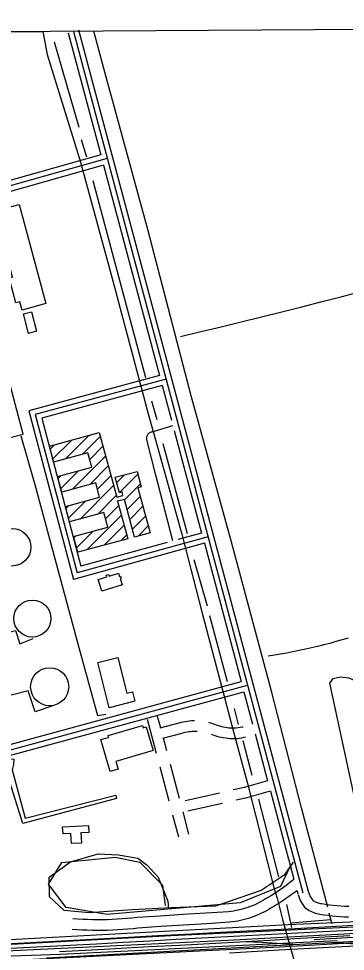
# Model space of a CAD drawing. Extents: x 3508733 to 3546731, y 546897 to 572481.
# Drawn here: x 3514553 to 3515478, y 567889 to 570527 of the extents above; entities that cross this region are included whole.
import ezdxf

# ---------------------------------------------------------------- set-up
doc = ezdxf.new("R2010")
doc.units = 0
for name, color, linetype in [('V-BLDG-OTLN', 7, 'Continuous'), ('V-DOMW-TANK', 7, 'Continuous'), ('V-DTCH-CNTR', 7, 'Continuous'), ('V-GRID-FRAM', 7, 'Continuous'), ('V-RAIL-TRAK', 7, 'Continuous'), ('V-ROAD-CNTR', 7, 'Continuous'), ('V-SITE-OTLN', 7, 'Continuous'), ('V-TOPO-SHOR', 7, 'Continuous'), ('V-UTIL-LINE', 7, 'Continuous')]:
    doc.layers.add(name, color=color, linetype=linetype)

msp = doc.modelspace()

# ---------------------------------------------------------------- linework, layer by layer
at = {"layer": 'V-BLDG-OTLN'}
for p, q in [((3514649.6, 569281.9), (3514703, 569335.3)), ((3514685.4, 569282.4), (3514751.5, 569348.5)), ((3514733.9, 569295.5), (3514784, 569345.6)), ((3514642, 569309.7), (3514654.5, 569322.1)), ((3514754, 569280.2), (3514791.6, 569317.8)), ((3514705.7, 569196.5), (3514799.1, 569290)), ((3514754.2, 569209.7), (3514806.7, 569262.2)), ((3514664.7, 569226.3), (3514673.5, 569235.1)), ((3514672.2, 569198.5), (3514722, 569248.3)), ((3514776, 569196.2), (3514814.2, 569234.4)), ((3514830.5, 569215.3), (3514852.6, 569237.4)), ((3514838, 569187.5), (3514889.9, 569239.4)), ((3514727.4, 569112.2), (3514821.7, 569206.6)), ((3514852.4, 569166.5), (3514897.5, 569211.6)), ((3514775.9, 569125.4), (3514829.3, 569178.8)), ((3514859.9, 569138.7), (3514897.2, 569175.9)), ((3514686.6, 569142.2), (3514694.6, 569150.1)), ((3514694.2, 569114.3), (3514743.1, 569163.3)), ((3514798.9, 569113), (3514836.3, 569150.4)), ((3514867.5, 569110.9), (3514904.7, 569148.1)), ((3514746.2, 569025), (3514843.9, 569122.6)), ((3514875, 569083.1), (3514912.2, 569120.3)), ((3514794.7, 569038.1), (3514851.4, 569094.8)), ((3514890.8, 569063.5), (3514919.8, 569092.5)), ((3514717, 569031.1), (3514763.3, 569077.4)), ((3514843.2, 569051.3), (3514859, 569067)), ((3514709.4, 569058.9), (3514714.7, 569064.2))]:
    msp.add_line(p, q, dxfattribs=at)
for points in [[(3514553.8, 570001.9), (3514629.7, 569721.4), (3514562.6, 569703.2), (3514556.3, 569726.6), (3514545.1, 569723.6), (3514526.1, 569793.8), (3514535.7, 569796.4), (3514485.1, 569983.3)], [(3514588.9, 569698.3), (3514603.5, 569643.2), (3514580.7, 569637.1), (3514566.1, 569692.3)], [(3514639.7, 569318.1), (3514781.1, 569356.5), (3514830.5, 569174.3), (3514848.1, 569179.1), (3514845.5, 569188.6), (3514838.2, 569186.6), (3514826.4, 569230.3), (3514887.9, 569247), (3514899.8, 569203.1), (3514890.5, 569200.6), (3514925.1, 569072.8), (3514881, 569060.9), (3514852.1, 569167.7), (3514833, 569162.5), (3514861.8, 569056.3), (3514720.5, 569018), (3514708.5, 569062.5), (3514805.5, 569088.8), (3514794.2, 569130.4), (3514697, 569104), (3514685.2, 569147.6), (3514782, 569173.8), (3514771.1, 569214.3), (3514675, 569188.2), (3514663.1, 569232.3), (3514759.8, 569258.5), (3514748.7, 569299.5), (3514651.9, 569273.3)], [(3514777.8, 568941.5), (3514802, 568948.8), (3514800.7, 568953), (3514807.4, 568955.1), (3514808.7, 568950.7), (3514835.2, 568958.8), (3514838.1, 568949.3), (3514841.1, 568950.3), (3514842.7, 568944.7), (3514840.3, 568944), (3514845.9, 568925.9), (3514787.9, 568908.2)], [(3514833.6, 568720.2), (3514858.7, 568619.2), (3514874.7, 568623.1), (3514881.3, 568596.6), (3514808.6, 568578.5), (3514777, 568706.1)], [(3514933.2, 568457.3), (3514827.8, 568426.6), (3514834.2, 568404.7), (3514812, 568398.2), (3514785.8, 568488.3), (3514807.6, 568494.6), (3514805.9, 568500.3), (3514903.1, 568528.6), (3514905.1, 568521.7), (3514913.7, 568524.2)], [(3514677.4, 568241.5), (3514750.2, 568245.6), (3514751.4, 568225.6), (3514728.8, 568224.3), (3514730.4, 568195.9), (3514702.5, 568194.3), (3514700.8, 568222.9), (3514678.6, 568221.6)]]:
    msp.add_lwpolyline(points, close=True, dxfattribs=at)
at = {"layer": 'V-DOMW-TANK'}
for centre, radius in [((3514534.1, 569032.4), 53.2), ((3514591.6, 568830.7), 52.4), ((3514640.6, 568637.8), 53.9)]:
    msp.add_circle(centre, radius, dxfattribs=at)
at = {"layer": 'V-DTCH-CNTR'}
for points in [[(3515011.3, 569628.6), (3515068.7, 569642.1), (3515126, 569655.8), (3515183.2, 569669.7), (3515240.4, 569683.7), (3515297.6, 569698), (3515354.7, 569712.5), (3515411.8, 569727.1), (3515468.8, 569741.9), (3515525.8, 569757), (3515582.7, 569772.2), (3515639.5, 569787.6), (3515675, 569796.8), (3515710.4, 569805.7), (3515746, 569814.5), (3515781.6, 569823), (3515817.2, 569831.4), (3515852.9, 569839.5), (3515888.6, 569847.3), (3515924.4, 569855), (3515960.2, 569862.5), (3515996.1, 569869.7), (3516032, 569876.7), (3516134, 569900.8)], [(3515485.4, 568775.3), (3515468.3, 568770.2), (3515451.1, 568765.3), (3515433.9, 568760.5), (3515416.6, 568756), (3515399.3, 568751.7), (3515381.9, 568747.6), (3515364.5, 568743.7), (3515347, 568740), (3515329.5, 568736.5), (3515312, 568733.2), (3515294.4, 568730.1), (3515276.8, 568727.2), (3515259.1, 568724.5)]]:
    msp.add_lwpolyline(points, dxfattribs=at)
at = {"layer": 'V-GRID-FRAM'}
msp.add_lwpolyline([(3512800, 570478.9), (3544431.3, 570695.1), (3544563.5, 552512.4), (3512916.4, 552296.1), (3512800, 570478.9)], dxfattribs=at)
at = {"layer": 'V-RAIL-TRAK'}
for points in [[(3514632.1, 567871.2), (3515067.9, 567895), (3515329.1, 567908.8), (3515365.6, 567910.8), (3515437.5, 567914.7), (3515592.1, 567923.2), (3515724.8, 567929.6), (3515852.8, 567935.8), (3516134, 567951.3), (3516467.7, 567968.8), (3516780, 567986.7), (3517019.1, 567997.7), (3517288, 568013.3), (3517327.5, 568015.4), (3517335.5, 568015.8), (3517351.5, 568017.7), (3517367.6, 568019.7), (3517383.6, 568021.9), (3517399.7, 568024.3), (3517415.6, 568027), (3517431.6, 568029.8), (3517447.5, 568032.8), (3517463.4, 568035.9)], [(3515501.3, 567963), (3515418.3, 567958.3), (3515335.3, 567953.2), (3515237.8, 567948.5), (3515140.4, 567943.6), (3515042.9, 567938.4), (3514945.5, 567933), (3514848.1, 567927.4), (3514725.7, 567921.1), (3514603.2, 567914.6), (3514480.9, 567907.8), (3514358.5, 567900.7), (3514278.4, 567897.1), (3514198.4, 567893.4), (3514118.3, 567889.4)], [(3514262.2, 567884.8), (3514367.3, 567890.1), (3514472.3, 567895.7), (3514547.6, 567899.1), (3514622.9, 567902.8), (3514698.2, 567906.6), (3514773.4, 567910.7), (3514848.6, 567915), (3514923.9, 567919.4), (3514999.1, 567924.1), (3515143.6, 567931.3), (3515288, 567938.6), (3515432.5, 567946.1), (3515537.6, 567951.5)], [(3515490.4, 567933.3), (3515349.4, 567925.4), (3515264.1, 567920.3), (3515196.1, 567916.4), (3515178.7, 567915.4), (3515093.4, 567910.8), (3515008, 567906.3), (3514922.7, 567902.1), (3514795.3, 567895.1), (3514668, 567888.5)], [(3515565.1, 567907), (3515431, 567900), (3515290.6, 567892.4), (3515150.2, 567884.5)], [(3515329.1, 567908.8), (3515284.8, 567911.7), (3515240.5, 567914.2), (3515196.1, 567916.4)], [(3515437.5, 567914.7), (3515480, 567912.4), (3515522.6, 567909.9), (3515565.1, 567907)]]:
    msp.add_lwpolyline(points, dxfattribs=at)
at = {"layer": 'V-ROAD-CNTR'}
for p, q in [((3514930.5, 569359.1), (3514989.6, 569376.6)), ((3514952.8, 568411.4), (3514978.2, 568314.7)), ((3514981.8, 568419.2), (3515007.2, 568322.5)), ((3514988.4, 568276), (3515005, 568212.9)), ((3515017.4, 568283.8), (3515034, 568220.5))]:
    msp.add_line(p, q, dxfattribs=at)
for points in [[(3514707.7, 570491.3), (3515357.7, 568055.4)], [(3514722.2, 570495.2), (3515372.2, 568059.3)], [(3514693.2, 570487.5), (3514785.4, 570141.9)], [(3514785.4, 570141.9), (3514443.8, 570045.8)], [(3514803.7, 570131.4), (3514447.9, 570031.4)], [(3514793.1, 570112.9), (3514451.9, 570016.9)], [(3514793.1, 570112.9), (3514951.8, 569518.4)], [(3514951.8, 569518.4), (3514581.3, 569418.3), (3514707.9, 568941.5)], [(3514970.1, 569507.8), (3514599.7, 569407.8), (3514718.6, 568960)], [(3514959.5, 569489.4), (3514618, 569397.2), (3514729.2, 568978.5)], [(3514959.5, 569489.4), (3514985.7, 569391.3)], [(3514916.9, 569332), (3514916.2, 569333.9), (3514915.7, 569335.8), (3514915.4, 569337.8), (3514915.2, 569339.8), (3514915.3, 569341.8), (3514915.6, 569343.8), (3514916.1, 569345.7), (3514916.7, 569347.6), (3514917.6, 569349.4), (3514918.6, 569351.1), (3514919.9, 569352.7), (3514921.2, 569354.2), (3514922.7, 569355.5), (3514924.3, 569356.7), (3514926.1, 569357.7), (3514927.9, 569358.5), (3514929.8, 569359.1), (3514931.8, 569359.6), (3514933.3, 569359.8)], [(3514993.4, 569362.4), (3515070.7, 569072.5)], [(3514989.2, 569050.1), (3514941, 569235.8), (3514916.9, 569332)], [(3515070.7, 569072.5), (3515003.2, 569053.9)], [(3515078.5, 569043.5), (3514707.9, 568941.5)], [(3515089.1, 569062), (3514718.6, 568960)], [(3514973.6, 569045.8), (3514729.2, 568978.5)], [(3515078.5, 569043.5), (3515182.7, 568652.8)], [(3514511, 568469.7), (3515182.7, 568652.8)], [(3513487.7, 568176), (3514502.4, 568451.8), (3515201.1, 568642.2)], [(3513783.1, 568240.7), (3514506.3, 568437.3), (3515190.5, 568623.8)], [(3515190.5, 568623.8), (3515214.9, 568532.3)], [(3514916.4, 568546.5), (3514929, 568499.8), (3514942.5, 568450)], [(3514945.4, 568554.4), (3514954.1, 568522.1)], [(3514953.4, 568521.8), (3515007.6, 568535.7), (3515012.9, 568537.2), (3515018.7, 568538.6), (3515024.6, 568539.8), (3515030.5, 568540.8), (3515036.5, 568541.5), (3515042.4, 568542), (3515048.4, 568542.3), (3515051, 568542.3)], [(3514960.8, 568492.7), (3515015.5, 568506.7), (3515020.7, 568508.2), (3515025.3, 568509.3), (3515030.1, 568510.3), (3515034.8, 568511.1), (3515039.6, 568511.7), (3515044.4, 568512.1), (3515049.2, 568512.3), (3515054, 568512.4), (3515058.5, 568512.2)], [(3515090.5, 568537.5), (3515095.8, 568536), (3515101.5, 568534.2), (3515106.9, 568532.2), (3515112.2, 568530.2), (3515117.2, 568528.5), (3515122.3, 568527), (3515127.4, 568525.6), (3515132.6, 568524.5), (3515137.8, 568523.5), (3515143.1, 568522.7), (3515148.3, 568522), (3515153.6, 568521.6), (3515158.9, 568521.3), (3515162.5, 568521.2), (3515163.7, 568521.2), (3515168.8, 568521.6), (3515174.3, 568522.3), (3515179.8, 568523.1), (3515185.2, 568524.2), (3515188, 568524.9)], [(3514961.8, 568493.6), (3514971.4, 568457.8)], [(3515097.4, 568503.7), (3515102.1, 568502), (3515108.1, 568499.9), (3515114.2, 568498.1), (3515120.3, 568496.5), (3515126.5, 568495.1), (3515132.7, 568493.9), (3515139, 568492.9), (3515145.3, 568492.2), (3515151.6, 568491.6), (3515157.9, 568491.3), (3515162, 568491.3), (3515164.7, 568491.2), (3515171.8, 568491.8), (3515178.4, 568492.6), (3515185, 568493.6), (3515191.5, 568494.9), (3515195.5, 568495.8)], [(3515222.2, 568504.9), (3515257.8, 568371.6)], [(3515257.3, 568371.4), (3515190.8, 568353), (3515187.9, 568352.2), (3515160.6, 568345.9)], [(3515121.7, 568336.9), (3515071.8, 568325.4), (3515024.1, 568315.3)], [(3515265.3, 568342.5), (3515198.8, 568324.1), (3515195.3, 568323.1), (3515168.7, 568317)], [(3515265.5, 568342.7), (3515316.8, 568150.5)], [(3515129.7, 568308), (3515078.3, 568296.1), (3515032.1, 568286.3)], [(3521093.6, 568241.2), (3520798.8, 568217.3), (3520420.1, 568201.5), (3520267.2, 568189.5), (3519841.4, 568172.7), (3519690.1, 568163.7), (3519221.2, 568133.3), (3518627.7, 568097), (3518514.4, 568086.1), (3518236, 568067.9), (3518068, 568075.1), (3517535.9, 568046.7), (3517450.7, 568038.9), (3517163.5, 567998.8), (3515683.7, 567921.8), (3515524.1, 567914.4), (3515291.1, 567900.9), (3514216.2, 567847.3), (3513979.5, 567857.1)], [(3515320.4, 568128.5), (3515294.2, 568072.7), (3515179.7, 568026.6), (3514803.7, 567993.8), (3514687.2, 568013.6), (3514637.6, 568079.8), (3514674.6, 568140.5), (3514826.4, 568156.3), (3514896.3, 568141.7), (3514960.1, 568077.1), (3514968, 568018.7)], [(3515330.4, 568141.7), (3515304.4, 568105.2), (3515239.1, 568061.3), (3515110.5, 568017), (3514984.6, 568012.7), (3514873.8, 568006.7), (3514752.1, 567998.2), (3514681.3, 568005.3), (3514639.9, 568043.9), (3514639.4, 568099), (3514699.7, 568142.9), (3514778.1, 568164.9), (3514835.6, 568162.9), (3514890.5, 568152.6), (3514917.1, 568133.3), (3514947.7, 568099.7), (3514974.8, 568031.2), (3514977.1, 568009.4)], [(3515316.5, 568151.5), (3515331.8, 568094)], [(3518191.9, 568122.3), (3517571.8, 568084), (3516866.3, 568047.1), (3516165.4, 568009.4), (3515708.4, 567981.5), (3515316.1, 567964.8), (3514386.4, 567914.5), (3513892.8, 567898.4), (3513315.9, 567858.5), (3512894, 567835.8)], [(3518542.8, 568118.1), (3518357.5, 568109.2), (3517909.1, 568085.5), (3517484.7, 568062.2), (3516968.2, 568034.6), (3515719.5, 567968.5), (3514984.8, 567932.9), (3513660.5, 567861.9), (3512913.6, 567818.7)], [(3515331.9, 568093.7), (3515328, 568090.2), (3515321, 568084.3), (3515313.8, 568078.6), (3515306.5, 568073), (3515299.1, 568067.6), (3515291.6, 568062.3), (3515284, 568057.1), (3515276.3, 568052.2), (3515268.5, 568047.4), (3515260.6, 568042.7), (3515252.1, 568038), (3515245.7, 568034.1), (3515239.7, 568030.6), (3515233.6, 568027.3), (3515227.3, 568024.1), (3515221, 568021.2), (3515214.6, 568018.4), (3515208.1, 568015.9), (3515201.5, 568013.5), (3515194.9, 568011.3), (3515188.2, 568009.3), (3515181.5, 568007.6), (3515174.7, 568006), (3515167.8, 568004.6), (3515160.9, 568003.4), (3515154, 568002.5), (3515147.2, 568001.7), (3515082.7, 567997.7), (3515017.9, 567993.6), (3514953, 567989.4), (3514887.9, 567985.1), (3514873.5, 567983.5), (3514859.6, 567982.1), (3514845.7, 567981), (3514831.8, 567980.1), (3514817.8, 567979.4), (3514803.9, 567978.9), (3514789.9, 567978.6), (3514776, 567978.6), (3514762, 567978.7), (3514748.1, 567979.1), (3514734.1, 567979.7), (3514720.2, 567980.5), (3514706.1, 567981.6)], [(3517498.1, 568043.3), (3516927.4, 568015.4), (3515733.3, 567952.6), (3515145, 567920.4), (3513967, 567863.4), (3513481.3, 567836.2), (3512928.2, 567802.8)], [(3515340.5, 568061.6), (3515340, 568061.1), (3515332.4, 568055), (3515324.6, 568049), (3515316.7, 568043.2), (3515308.7, 568037.6), (3515300.5, 568032.1), (3515292.3, 568026.8), (3515283.9, 568021.6), (3515275.5, 568016.7), (3515267.4, 568012.2), (3515261.1, 568008.3), (3515254.3, 568004.4), (3515247.4, 568000.6), (3515240.4, 567997.1), (3515233.2, 567993.8), (3515226, 567990.7), (3515218.7, 567987.8), (3515211.3, 567985.1), (3515203.8, 567982.7), (3515196.3, 567980.4), (3515188.7, 567978.4), (3515181, 567976.7), (3515173.3, 567975.1), (3515165.6, 567973.8), (3515157.8, 567972.7), (3515149.8, 567971.8), (3515084.6, 567967.7), (3515019.8, 567963.6), (3514955, 567959.4), (3514890.5, 567955.2), (3514876.6, 567953.6), (3514862.3, 567952.2), (3514847.9, 567951.1), (3514833.5, 567950.1), (3514819.1, 567949.4), (3514804.7, 567948.9), (3514790.3, 567948.6), (3514775.8, 567948.6), (3514761.4, 567948.7), (3514747, 567949.1), (3514732.6, 567949.8), (3514718.2, 567950.6), (3514703.9, 567951.7)], [(3515341, 568059.9), (3515343.2, 568051.5)], [(3515344.3, 568049.6), (3515351, 568031.6), (3515361.9, 568014.1), (3515367.6, 568009.9), (3515371.5, 568007.4), (3515375.5, 568005), (3515379.6, 568002.9), (3515383.9, 568001), (3515388.2, 567999.3), (3515392.6, 567997.8), (3515397.1, 567996.6), (3515401.7, 567995.6), (3515405.9, 567995), (3515417.3, 567993.2), (3515428.8, 567991.7), (3515440.3, 567990.3), (3515451.8, 567989.2), (3515463.3, 567988.2), (3515474.9, 567987.4), (3515486.5, 567986.8)], [(3515372.5, 568060), (3515378, 568044.9), (3515384.3, 568034.9), (3515384.8, 568034.5), (3515387.3, 568032.8), (3515390, 568031.3), (3515392.7, 568029.9), (3515395.5, 568028.6), (3515398.3, 568027.5), (3515401.2, 568026.6), (3515404.2, 568025.8), (3515407.2, 568025.1), (3515410.5, 568024.6), (3515421.5, 568022.9), (3515432.5, 568021.5), (3515443.5, 568020.2), (3515454.5, 568019), (3515465.6, 568018.1), (3515476.6, 568017.4), (3515487.7, 568016.8)], [(3517319.4, 568020.6), (3516697, 567988.2), (3515719.5, 567941.5), (3515389.1, 567922.2)], [(3515454.8, 567919.6), (3514670.6, 567880.6), (3513985.8, 567857.2)]]:
    msp.add_lwpolyline(points, dxfattribs=at)
at = {"layer": 'V-SITE-OTLN'}
for p, q in [((3512800, 570478.9), (3514621.2, 570491.3)), ((3514621.2, 570491.3), (3514633.9, 570426.3)), ((3514633.9, 570426.3), (3514705.4, 570194.7)), ((3514705.4, 570194.7), (3514728, 570121.3)), ((3514728, 570121.3), (3514733.6, 570100.7)), ((3514733.6, 570100.7), (3514816.6, 569796.3)), ((3514816.6, 569796.3), (3514901.5, 569477.4)), ((3514901.5, 569477.4), (3514919.4, 569409.3)), ((3514919.4, 569409.3), (3514933.3, 569359.8)), ((3514933.3, 569359.8), (3515014.9, 569069.2)), ((3515014.9, 569069.2), (3515024.3, 569033)), ((3515024.3, 569033), (3515071.7, 568850.1)), ((3515071.7, 568850.1), (3515119.1, 568667.8)), ((3515119.1, 568667.8), (3515135.2, 568607.3)), ((3515135.2, 568607.3), (3515162.3, 568506.2)), ((3515162.3, 568506.2), (3515202.2, 568357.2)), ((3515202.2, 568357.2), (3515206.2, 568341.6)), ((3515206.2, 568341.6), (3515275.7, 568070.1)), ((3515275.7, 568070.1), (3515284.3, 568039.5)), ((3515284.3, 568039.5), (3515300.2, 567979.9)), ((3515300.2, 567979.9), (3515435.2, 567493.8))]:
    msp.add_line(p, q, dxfattribs=at)
msp.add_lwpolyline([(3515549.7, 568100.7), (3515524.5, 568229.8), (3515434.1, 568647.6), (3515443.1, 568660.7), (3515464.4, 568665.4), (3515487.8, 568662.6), (3515524.3, 568646), (3515544.1, 568619.1), (3515576.2, 568526.2), (3515664.7, 568152.3), (3515670.5, 568129.2)], close=True, dxfattribs=at)
at = {"layer": 'V-TOPO-SHOR'}
for p, q in [((3514723.7, 570219.5), (3514654.6, 570461.1)), ((3514745.6, 570135.2), (3514730.6, 570184.1)), ((3514913.1, 569511.9), (3514764, 570068.2)), ((3514944.8, 569392.6), (3514929.8, 569445.5)), ((3515031.2, 569070.7), (3514961.5, 569325.1)), ((3515087, 568865.9), (3515049.6, 568996.8)), ((3515144, 568651.7), (3515093.9, 568838.5)), ((3515175.7, 568531.3), (3515163.6, 568576.1)), ((3515214.2, 568386.4), (3515188.3, 568484.7)), ((3515289.1, 568100.6), (3515232.7, 568320)), ((3515323, 567969.9), (3515437, 567979.5))]:
    msp.add_line(p, q, dxfattribs=at)
for points in [[(3515428.3, 568014.7), (3515353.8, 568295.4), (3515268.5, 568624.9), (3515154.8, 569050.1), (3515041.1, 569460.4), (3514918.7, 569931.3), (3514794.1, 570385.8), (3514765.6, 570492.3)], [(3514799.5, 568559), (3514776.8, 568555.6), (3514723.9, 568747.4), (3514599.5, 569208.8), (3514560, 569346.4)], [(3515325.9, 567956.9), (3515323, 567969.9), (3515311.6, 568022)], [(3515440.4, 567967.5), (3515437, 567979.5), (3515431.7, 567997.8)]]:
    msp.add_lwpolyline(points, dxfattribs=at)
at = {"layer": 'V-UTIL-LINE'}
for points in [[(3514303, 569285.2), (3514565.5, 569351.7), (3514511.5, 569555.7)], [(3514431, 568845.6), (3514432.2, 568843.5), (3514436.7, 568845.7), (3514454.6, 568774.5), (3514544.3, 568797.2), (3514556.1, 568758.9), (3514593.8, 568774.4)], [(3514646.3, 568583), (3514599.3, 568566.4), (3514579.6, 568626.5), (3514493.7, 568604.5), (3514454.9, 568738.6), (3514265.5, 568695.1), (3514293.4, 568572.3)], [(3514530.7, 568434.3), (3514538.8, 568433.1), (3514537.9, 568417.6), (3514534, 568402.4), (3514571.7, 568266.2), (3514827.6, 568330.8), (3514829.6, 568321.8), (3514564.2, 568251), (3514527.4, 568367.5), (3514131.5, 568258.2), (3513879, 568187.4), (3513900.7, 568096), (3513972.6, 568115.9), (3514147.5, 568163), (3514153.6, 568138.5), (3514035.2, 568106.7)]]:
    msp.add_lwpolyline(points, dxfattribs=at)

doc.saveas('drawing.dxf')
